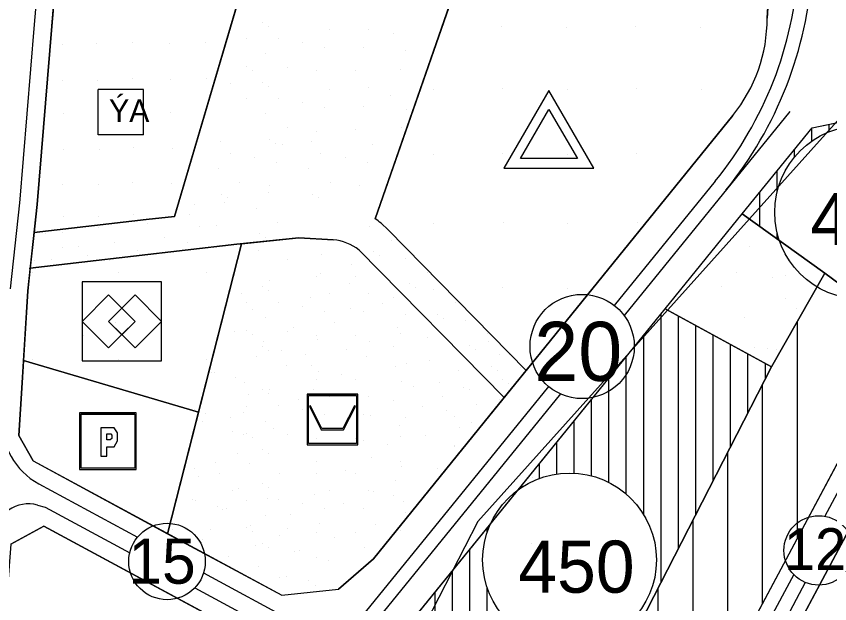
# Model space of a CAD drawing. Extents: x 419109 to 421295, y 4452223 to 4457798.
# Drawn here: x 420217.2 to 420451.2, y 4453095.6 to 4453264.7 of the extents above; entities that cross this region are included whole.
import ezdxf

# ---------------------------------------------------------------- set-up
doc = ezdxf.new("R2010")
doc.units = 0
for name, color, linetype in [('ADA', 7, 'Continuous'), ('ADAKENARI', 7, 'Continuous'), ('Default', 7, 'Continuous'), ('KALDIRIM', 7, 'Continuous'), ('KD_DAIRE', 7, 'Continuous'), ('KD_YGEN', 7, 'Continuous'), ('LJ_SEMBOL', 7, 'Continuous'), ('PL_AYA_PARK_DINLENME', 7, 'Continuous'), ('PL_EĞİTİM', 7, 'Continuous'), ('PL_GENEL_OTOPARK', 7, 'Continuous'), ('PL_KON_MEV_350', 7, 'Continuous'), ('PL_KON_MEV_450', 7, 'Continuous'), ('PL_MEZARLIK_ALANI', 7, 'Continuous'), ('PL_SAY_DINI_TESIS', 7, 'Continuous'), ('PL_SOSYAL_TESİS', 7, 'Continuous'), ('PL_TİCK', 7, 'Continuous'), ('SM_DAIRE', 7, 'Continuous'), ('SM_SEMBOL', 7, 'Continuous'), ('SM_TAKS', 7, 'Continuous'), ('SN_KENTSEL_DONUSUM', 7, 'Continuous'), ('TR_DINITESIS', 7, 'Continuous'), ('TR_EĞİTİM', 7, 'Continuous'), ('TR_ORTAYOGUNKONUT', 7, 'Continuous'), ('TR_PARKALANI', 7, 'Continuous'), ('TR_SOSYAL_TESİS', 7, 'Continuous'), ('TR_TİCK', 7, 'Continuous'), ('TR_YUKSEKYOGUNKONUT', 7, 'Continuous')]:
    doc.layers.add(name, color=color, linetype=linetype)

# ---------------------------------------------------------------- blocks, each defined once
blk = doc.blocks.new('POINT_DISPLAY')
at = {"layer": 'Default'}
blk.add_line((0, 0), (0, 0), dxfattribs=at)

msp = doc.modelspace()

# ---------------------------------------------------------------- linework, layer by layer
at = {"layer": 'ADA'}
for p, q in [((420320.42, 4453206.38), (420343.79, 4453273.66)), ((420262.7, 4453207.09), (420282.06, 4453272.7)), ((420426.02, 4453207.78), (420449.71, 4453190.78)), ((420222.3, 4453202.42), (420254.59, 4453206.15)), ((420254.59, 4453206.15), (420262.7, 4453207.09)), ((420324.11, 4453203.17), (420322.12, 4453205.11)), ((420324.11, 4453203.17), (420363.83, 4453162.74)), ((420298.48, 4453200.93), (420280.64, 4453199.1)), ((420308.34, 4453200.31), (420298.48, 4453200.93)), ((420220.92, 4453192.19), (420280.64, 4453199.1)), ((420281.92, 4453199.23), (420260.72, 4453115.77)), ((420315.78, 4453197.38), (420357.5, 4453154.92)), ((420449.71, 4453190.78), (420434.4, 4453163.75)), ((420449.71, 4453190.78), (420473.24, 4453173.42)), ((420434.4, 4453163.75), (420403.82, 4453180.44)), ((420269.61, 4453150.77), (420219.25, 4453165.61)), ((420380.65, 4453058.73), (420434.4, 4453163.75))]:
    msp.add_line(p, q, dxfattribs=at)
for radius, end in [(23.01, 55.9188), (13.01, 86.4247)]:
    msp.add_arc((420307.52, 4453187.32), radius, 50.6215, end, dxfattribs=at)
at = {"layer": 'ADAKENARI'}
for p, q in [((420227.42, 4453261.86), (420229.07, 4453281.84)), ((420434.16, 4453279.13), (420433.15, 4453264.18)), ((420223.16, 4453210.47), (420227.42, 4453261.86)), ((420423.26, 4453236.14), (420367.93, 4453167.8)), ((420446.14, 4453232.57), (420461.35, 4453235.77)), ((420426.02, 4453207.78), (420446.14, 4453232.57)), ((420220.51, 4453185.68), (420223.16, 4453210.47)), ((420403.82, 4453180.44), (420426.02, 4453207.78)), ((420419.19, 4453046.47), (420502.78, 4453203.35)), ((420218.85, 4453159.15), (420220.51, 4453185.68)), ((420327.37, 4453086.29), (420403.82, 4453180.44)), ((420473.24, 4453173.42), (420408.6, 4453052.12)), ((420367.93, 4453167.8), (420353.4, 4453149.86)), ((420217.91, 4453144.06), (420218.85, 4453159.15)), ((420353.4, 4453149.86), (420319.96, 4453108.56)), ((420222, 4453136.7), (420217.91, 4453144.06)), ((420222, 4453136.7), (420293.54, 4453098.05)), ((420215.59, 4453112.73), (420225.15, 4453117.94)), ((420225.15, 4453117.94), (420279.7, 4453088.47)), ((420319.96, 4453108.56), (420309.89, 4453099.84)), ((420293.54, 4453098.05), (420309.89, 4453099.84))]:
    msp.add_line(p, q, dxfattribs=at)
msp.add_arc((420389.37, 4453263.86), 43.79, 320.7222, 0.4121, dxfattribs=at)
at = {"layer": 'KALDIRIM'}
for p, q in [((420222.43, 4453262.28), (420224.09, 4453282.26)), ((420218.17, 4453210.88), (420222.43, 4453262.28)), ((420439.64, 4453237.25), (420392, 4453178.57)), ((420418.2, 4453217.19), (420389.19, 4453181.46)), ((420215.54, 4453186.21), (420218.19, 4453211)), ((420493.73, 4453203.36), (420449.73, 4453120.8)), ((420370.28, 4453158.17), (420314.96, 4453090.04)), ((420373.68, 4453156.01), (420318.93, 4453088.58)), ((420223.66, 4453130.12), (420252.07, 4453114.77)), ((420223.32, 4453124.02), (420225.5, 4453123.44)), ((420225.5, 4453123.44), (420249.84, 4453110.29)), ((420271.06, 4453104.51), (420302.45, 4453087.55)), ((420440.79, 4453104.02), (420412.13, 4453050.23)), ((420268.53, 4453100.19), (420298.74, 4453083.87)), ((420444.11, 4453101.74), (420415.66, 4453048.35))]:
    msp.add_line(p, q, dxfattribs=at)
for centre, radius, start, end in [((420334.36, 4453285.27), 108, 320.9247, 356.4375), ((420334.36, 4453285.27), 112, 320.9247, 356.4375), ((420233.17, 4453147.71), 20, 176.4249, 241.6186), ((420220.73, 4453114.36), 10, 74.9936, 175.6158)]:
    msp.add_arc(centre, radius, start, end, dxfattribs=at)
at = {"layer": 'KD_DAIRE'}
for centre, radius in [((420379.95, 4453169.64), 15), ((420260.55, 4453107.77), 11), ((420447.99, 4453110.95), 10)]:
    msp.add_circle(centre, radius, dxfattribs=at)
at = {"layer": 'LJ_SEMBOL'}
for p, q in [((420236.1, 4453188.25), (420236.1, 4453165.47)), ((420258.98, 4453188.25), (420236.1, 4453188.25)), ((420258.98, 4453165.47), (420258.98, 4453188.25)), ((420243.73, 4453184.48), (420236.1, 4453176.86)), ((420251.35, 4453176.86), (420243.73, 4453184.48)), ((420251.35, 4453184.48), (420243.73, 4453176.86)), ((420258.98, 4453176.86), (420251.35, 4453184.48)), ((420236.1, 4453176.86), (420243.73, 4453169.24)), ((420243.73, 4453169.24), (420251.35, 4453176.86)), ((420243.73, 4453176.86), (420251.35, 4453169.24)), ((420245.65, 4453176.42), (420245.65, 4453176.42)), ((420251.35, 4453169.24), (420258.98, 4453176.86)), ((420236.1, 4453165.47), (420258.98, 4453165.47))]:
    msp.add_line(p, q, dxfattribs=at)
for points in [[(420383.35, 4453221.01), (420370.41, 4453243.33), (420357.47, 4453221.01), (420383.35, 4453221.01)], [(420370.41, 4453237.84), (420378.58, 4453223.76), (420362.24, 4453223.76), (420370.41, 4453237.84)], [(420301.22, 4453155.54), (420315.07, 4453155.54), (420300.85, 4453155.91), (420300.85, 4453141.33), (420315.43, 4453141.33), (420315.43, 4453155.91), (420300.85, 4453155.91), (420315.07, 4453155.54), (420315.07, 4453141.69), (420301.22, 4453141.69), (420301.22, 4453155.54)], [(420301.51, 4453152.39), (420304.91, 4453145.7), (420311.34, 4453145.7), (420314.74, 4453152.39), (420314.48, 4453152.52), (420311.16, 4453146), (420305.09, 4453146), (420301.77, 4453152.52), (420301.51, 4453152.39)], [(420251.69, 4453150.53), (420235.4, 4453150.53), (420251.28, 4453150.12), (420251.28, 4453134.65), (420235.81, 4453134.65), (420235.81, 4453150.12), (420251.28, 4453150.12), (420235.4, 4453150.53), (420235.4, 4453134.24), (420251.69, 4453134.24), (420251.69, 4453150.53)], [(420246.3, 4453144.84), (420245.35, 4453146.19), (420244.64, 4453146.19), (420241.55, 4453146.19), (420241.55, 4453138.05), (420243.21, 4453138.05), (420243.21, 4453140.76), (420244.4, 4453140.76), (420245.35, 4453140.76), (420246.3, 4453142.46), (420246.3, 4453143.82), (420246.3, 4453144.84)], [(420243.21, 4453142.8), (420243.21, 4453144.5), (420243.69, 4453144.5), (420244.4, 4453144.5), (420244.64, 4453144.16), (420244.64, 4453143.48), (420244.64, 4453143.14), (420244.16, 4453142.8), (420243.69, 4453142.8), (420243.21, 4453142.8)]]:
    msp.add_lwpolyline(points, dxfattribs=at)
msp.add_lwpolyline([(420247.54, 4453180.67), (420243.73, 4453176.86), (420247.54, 4453173.05), (420251.35, 4453176.86)], close=True, dxfattribs=at)
at = {"layer": 'PL_AYA_PARK_DINLENME'}
for points in [[(420320.42, 4453206.38), (420343.79, 4453273.66), (420331.47, 4453273.48), (420289.16, 4453272.81), (420282.06, 4453272.7), (420262.7, 4453207.09), (420254.59, 4453206.15), (420222.3, 4453202.42)], [(420315.78, 4453197.38), (420357.5, 4453154.92), (420363.83, 4453162.74), (420324.11, 4453203.17), (420322.12, 4453205.11)], [(420222.3, 4453202.42), (420221.21, 4453192.22), (420280.64, 4453199.1), (420281.92, 4453199.23), (420298.48, 4453200.93), (420308.34, 4453200.31)]]:
    msp.add_lwpolyline(points, dxfattribs=at)
msp.add_lwpolyline([(420449.71, 4453190.78), (420434.4, 4453163.75), (420403.82, 4453180.44), (420426.02, 4453207.78)], close=True, dxfattribs=at)
for radius, end in [(23.01, 55.9188), (13.01, 86.4247)]:
    msp.add_arc((420307.52, 4453187.32), radius, 50.6215, end, dxfattribs=at)
at = {"layer": 'PL_EĞİTİM'}
for points in [[(420433.15, 4453264.18), (420433.49, 4453269.16), (420357.12, 4453273.86), (420343.79, 4453273.66), (420320.42, 4453206.38)], [(420363.83, 4453162.74), (420367.93, 4453167.8), (420423.26, 4453236.14)], [(420322.12, 4453205.11), (420324.11, 4453203.17), (420363.83, 4453162.74)]]:
    msp.add_lwpolyline(points, dxfattribs=at)
for centre, radius, start, end in [((420389.37, 4453263.86), 43.79, 320.7222, 0.4121), ((420307.52, 4453187.32), 23.01, 50.6215, 55.9188)]:
    msp.add_arc(centre, radius, start, end, dxfattribs=at)
at = {"layer": 'PL_GENEL_OTOPARK'}
msp.add_lwpolyline([(420219.25, 4453165.61), (420218.85, 4453159.15), (420217.91, 4453144.06), (420222, 4453136.7), (420260.72, 4453115.77), (420269.61, 4453150.77), (420219.25, 4453165.61)], dxfattribs=at)
at = {"layer": 'PL_KON_MEV_350'}
msp.add_lwpolyline([(420460.34, 4453068.74), (420431.07, 4453013.51), (420408.88, 4453016.37), (420409.93, 4453021.6), (420411.24, 4453026.75), (420412.83, 4453031.84), (420414.69, 4453036.82), (420416.81, 4453041.71), (420419.19, 4453046.47), (420502.78, 4453203.35)], dxfattribs=at)
msp.add_lwpolyline([(420345.71, 4452985.56), (420346.19, 4453017.19), (420363.18, 4453066.76), (420380.65, 4453058.73), (420434.4, 4453163.75), (420449.71, 4453190.78), (420473.24, 4453173.42), (420408.6, 4453052.12), (420405.94, 4453046.78), (420403.56, 4453041.31), (420401.48, 4453035.72), (420399.7, 4453030.03), (420398.22, 4453024.25), (420397.06, 4453018.41), (420396.2, 4453012.5), (420395.67, 4453006.57), (420393.31, 4452969.58), (420382.69, 4452960.21), (420311.22, 4452964.6), (420301.86, 4452975.19), (420302.65, 4452988.12)], close=True, dxfattribs=at)
at = {"layer": 'PL_KON_MEV_450'}
for points in [[(420449.71, 4453190.78), (420426.02, 4453207.78), (420446.14, 4453232.57), (420461.35, 4453235.77), (420487.9, 4453222.19), (420492.1, 4453208.81), (420473.24, 4453173.42)], [(420434.4, 4453163.75), (420380.65, 4453058.73), (420363.18, 4453066.76), (420346.19, 4453017.19), (420345.71, 4452985.56), (420302.65, 4452988.12), (420305.19, 4453029.4), (420305.77, 4453035.58), (420306.72, 4453041.71), (420308.05, 4453047.77), (420309.76, 4453053.73), (420311.83, 4453059.58), (420314.27, 4453065.29), (420317.05, 4453070.83), (420320.17, 4453076.19), (420323.61, 4453081.35), (420327.37, 4453086.29), (420403.82, 4453180.44)]]:
    msp.add_lwpolyline(points, close=True, dxfattribs=at)
at = {"layer": 'PL_MEZARLIK_ALANI'}
for points in [[(420308.34, 4453200.31), (420298.48, 4453200.93), (420281.92, 4453199.23), (420269.61, 4453150.77), (420260.72, 4453115.77)], [(420260.72, 4453115.77), (420293.54, 4453098.05), (420309.89, 4453099.84), (420319.96, 4453108.56), (420353.4, 4453149.86), (420357.5, 4453154.92), (420315.78, 4453197.38)]]:
    msp.add_lwpolyline(points, dxfattribs=at)
msp.add_arc((420307.52, 4453187.32), 13.01, 50.6215, 86.4247, dxfattribs=at)
at = {"layer": 'PL_SAY_DINI_TESIS'}
msp.add_lwpolyline([(420228.24, 4453271.85), (420227.42, 4453261.86), (420223.16, 4453210.47), (420222.3, 4453202.42), (420254.59, 4453206.15), (420262.7, 4453207.09), (420282.06, 4453272.7), (420271.83, 4453272.54), (420228.24, 4453271.85)], dxfattribs=at)
at = {"layer": 'PL_SOSYAL_TESİS'}
msp.add_lwpolyline([(420221.21, 4453192.22), (420220.51, 4453185.68), (420219.25, 4453165.61), (420269.61, 4453150.77), (420281.92, 4453199.23), (420280.64, 4453199.1), (420221.21, 4453192.22)], dxfattribs=at)
at = {"layer": 'PL_TİCK'}
msp.add_lwpolyline([(420276.06, 4452881.68), (420276.59, 4452890.16), (420280.84, 4452959.33), (420282.07, 4452979.3), (420284.65, 4453021.25), (420285.88, 4453041.22), (420287.88, 4453073.74), (420279.7, 4453088.47), (420225.15, 4453117.94), (420215.59, 4453112.73), (420199.11, 4452897.8), (420198.46, 4452889.32), (420230.3, 4452886.18), (420276.06, 4452881.68)], dxfattribs=at)
at = {"layer": 'SM_DAIRE'}
for centre in [(420460.35, 4453208.26), (420376.32, 4453108.22)]:
    msp.add_circle(centre, 25, dxfattribs=at)
at = {"layer": 'SM_SEMBOL'}
for points in [[(420240.75, 4453230.59), (420240.75, 4453243.59)], [(420253.75, 4453243.59), (420240.75, 4453243.59)], [(420253.75, 4453230.59), (420253.75, 4453243.59)], [(420253.75, 4453230.59), (420240.75, 4453230.59)]]:
    msp.add_lwpolyline(points, dxfattribs=at)
at = {"layer": 'SN_KENTSEL_DONUSUM'}
for p, q in [((420462.44, 4453244.71), (420349.95, 4453119.31)), ((420349.95, 4453119.31), (420314.91, 4453051.08))]:
    msp.add_line(p, q, dxfattribs=at)
at = {"layer": 'TR_ORTAYOGUNKONUT'}
for p, q in [((420441.86, 4453114.53), (420441.86, 4453176.91)), ((420431.86, 4453095.76), (420431.86, 4453158.78)), ((420421.86, 4453076.99), (420421.86, 4453139.25)), ((420411.86, 4453058.23), (420411.86, 4453119.71)), ((420401.86, 4453036.74), (420401.86, 4453100.17))]:
    msp.add_line(p, q, dxfattribs=at)
at = {"layer": 'TR_SOSYAL_TESİS'}
for p, q in [((420221.77, 4453191), (420221.77, 4453191)), ((420246.64, 4453191), (420246.64, 4453191)), ((420271.98, 4453190.94), (420271.98, 4453190.94)), ((420236.45, 4453172.84), (420236.45, 4453172.84)), ((420221.77, 4453166), (420221.77, 4453166)), ((420246.64, 4453166), (420246.64, 4453166)), ((420271.98, 4453165.94), (420271.98, 4453165.94))]:
    msp.add_line(p, q, dxfattribs=at)
at = {"layer": 'TR_TİCK'}
msp.add_lwpolyline([(420276.06, 4452881.68), (420276.59, 4452890.16), (420280.84, 4452959.33), (420282.07, 4452979.3), (420284.65, 4453021.25), (420285.88, 4453041.22), (420287.88, 4453073.74), (420279.7, 4453088.47), (420225.15, 4453117.94), (420215.59, 4453112.73), (420199.11, 4452897.8), (420198.46, 4452889.32), (420230.3, 4452886.18), (420276.06, 4452881.68)], dxfattribs=at)
at = {"layer": 'TR_YUKSEKYOGUNKONUT'}
for p, q in [((420451.02, 4453231.45), (420451.02, 4453233.59)), ((420446.02, 4453228.74), (420446.02, 4453232.41)), ((420441.02, 4453224.11), (420441.02, 4453226.25)), ((420436.02, 4453213.99), (420436.02, 4453220.09)), ((420431.02, 4453204.19), (420431.02, 4453213.94)), ((420436.02, 4453200.6), (420436.02, 4453202.54)), ((420402.65, 4453101.72), (420402.65, 4453179)), ((420407.65, 4453111.49), (420407.65, 4453178.34)), ((420412.65, 4453121.26), (420412.65, 4453175.61)), ((420397.65, 4453121.25), (420397.65, 4453172.85)), ((420417.65, 4453131.03), (420417.65, 4453172.89)), ((420422.65, 4453140.8), (420422.65, 4453170.16)), ((420392.65, 4453127.14), (420392.65, 4453166.69)), ((420427.65, 4453150.57), (420427.65, 4453167.43)), ((420432.65, 4453160.34), (420432.65, 4453164.71)), ((420387.65, 4453130.5), (420387.65, 4453160.53)), ((420382.65, 4453132.4), (420382.65, 4453154.37)), ((420377.65, 4453133.18), (420377.65, 4453148.21)), ((420372.65, 4453132.95), (420372.65, 4453142.06)), ((420367.65, 4453131.67), (420367.65, 4453135.9)), ((420362.65, 4453129.16), (420362.65, 4453129.74)), ((420352.65, 4453116.29), (420352.65, 4453117.42)), ((420347.65, 4453022.47), (420347.65, 4453111.27)), ((420342.65, 4452985.74), (420342.65, 4453105.11)), ((420352.65, 4453036.05), (420352.65, 4453100.15)), ((420337.65, 4452986.04), (420337.65, 4453098.95))]:
    msp.add_line(p, q, dxfattribs=at)

# ---------------------------------------------------------------- block references
at = {"layer": 'TR_DINITESIS', "xscale": 0.1, "yscale": 0.10000000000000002}
for p in [(420240.26, 4453256.75), (420250.59, 4453257.04), (420261.23, 4453256.92), (420271.65, 4453257.11), (420230.49, 4453256.66), (420230.49, 4453246.33), (420240.63, 4453246.33), (420250.59, 4453246.8), (420261.61, 4453246.49), (420272.03, 4453246.69), (420230.82, 4453236.66), (420240.58, 4453236.75), (420250.91, 4453237.03), (420261.55, 4453236.91), (420230.87, 4453226.42), (420241.01, 4453226.42), (420250.97, 4453226.89), (420261.99, 4453226.58), (420230.6, 4453216.25), (420240.74, 4453216.25), (420250.69, 4453216.73), (420261.71, 4453216.41), (420230.71, 4453207.09), (420240.85, 4453207.09), (420250.8, 4453207.57)]:
    msp.add_blockref('POINT_DISPLAY', p, dxfattribs=at)
at = {"layer": 'TR_EĞİTİM', "xscale": 0.1, "yscale": 0.10000000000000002}
for p in [(420356.68, 4453261.71), (420375.48, 4453261.48), (420395.24, 4453261.71), (420414.04, 4453261.48), (420337.14, 4453243.59), (420356.9, 4453243.81), (420375.7, 4453243.59), (420395.46, 4453243.81), (420414.26, 4453243.59), (420337.14, 4453225), (420356.9, 4453225.23), (420375.7, 4453225), (420395.46, 4453225.23), (420414.26, 4453225), (420357.35, 4453205.32), (420395.91, 4453205.32), (420337.14, 4453205), (420375.7, 4453205), (420356.9, 4453186.52), (420375.7, 4453186.29), (420268.38, 4453151.49), (420365.7, 4453131.8), (420365.25, 4453113)]:
    msp.add_blockref('POINT_DISPLAY', p, dxfattribs=at)
at = {"layer": 'TR_PARKALANI', "xscale": 0.1, "yscale": 0.10000000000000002}
for p in [(420287.89, 4453262.96), (420289.64, 4453261.84), (420307.28, 4453260.98), (420318.57, 4453260.98), (420325.56, 4453259.66), (420283.29, 4453258.19), (420292.51, 4453258.38), (420299.42, 4453257.25), (420305.76, 4453255.69), (420317.05, 4453255.69), (420329.28, 4453254.78), (420289, 4453253.86), (420283.27, 4453250.24), (420295.14, 4453249.99), (420285.02, 4453249.12), (420303.56, 4453248.94), (420314.84, 4453248.94), (420327.76, 4453249.49), (420278.67, 4453245.47), (420287.89, 4453245.66), (420289.64, 4453244.54), (420307.28, 4453243.68), (420318.57, 4453244.06), (420283.29, 4453240.89), (420292.51, 4453241.08), (420324.8, 4453241.97), (420299.42, 4453239.95), (420305.76, 4453238.4), (420317.05, 4453238.77), (420289, 4453236.56), (420329.56, 4453237.85), (420295.14, 4453232.69), (420303.56, 4453231.64), (420314.84, 4453232.02), (420328.04, 4453232.56), (420276.01, 4453228.75), (420289.96, 4453229.3), (420301.96, 4453228.75), (420291.71, 4453228.18), (420293.66, 4453227.89), (420319.6, 4453227.89), (420278.88, 4453225.29), (420285.79, 4453224.16), (420304.83, 4453225.29), (420311.74, 4453224.16), (420292.14, 4453222.61), (420318.09, 4453222.61), (420275.37, 4453220.77), (420301.32, 4453220.77), (420281.51, 4453216.9), (420289.93, 4453215.85), (420307.46, 4453216.9), (420315.88, 4453215.85), (420276.33, 4453213.51), (420278.08, 4453212.39), (420289.79, 4453213.82), (420302.28, 4453213.51), (420304.03, 4453212.39), (420268.59, 4453210.58), (420277.09, 4453211.14), (420266.99, 4453207.69), (420286.28, 4453209.3), (420292.42, 4453205.43), (420427.06, 4453205.84), (420240.76, 4453203.81), (420255.05, 4453205.13), (420269.86, 4453204.23), (420274.89, 4453204.38), (420318.85, 4453204.12), (420225.58, 4453202.24), (420230.42, 4453202.5), (420259.81, 4453201), (420287.24, 4453202.04), (420288.99, 4453200.92), (420235.18, 4453198.37), (420245.52, 4453199.69), (420266.35, 4453199.71), (420324.99, 4453200.24), (420428.15, 4453198.51), (420230.34, 4453198.12), (420237.65, 4453195.96), (420251.94, 4453197.27), (420286.84, 4453197.35), (420305.05, 4453196.03), (420319.81, 4453196.85), (420222.48, 4453194.39), (420227.31, 4453194.64), (420244, 4453194.4), (420295.3, 4453194.56), (420321.56, 4453195.74), (420329.19, 4453194.9), (420228.82, 4453192.83), (420313.51, 4453193.23), (420303.56, 4453189.88), (420304.61, 4453190.51), (420314.84, 4453189.88), (420335.33, 4453191.03), (420424.46, 4453191.07), (420434.81, 4453189.53), (420438.36, 4453189.95), (420287.89, 4453186.97), (420289.93, 4453188.75), (420313.07, 4453187.72), (420330.15, 4453187.64), (420420.04, 4453186.92), (420281.88, 4453184.99), (420289.64, 4453185.85), (420307.28, 4453184.99), (420318.57, 4453184.99), (420331.9, 4453186.53), (420337.27, 4453186.07), (420283.29, 4453182.2), (420292.51, 4453182.39), (420301.74, 4453183.67), (420322.56, 4453181.98), (420325.56, 4453183.67), (420343.41, 4453182.19), (420438.36, 4453183.54), (420285.26, 4453180.43), (420299.42, 4453181.26), (420305.76, 4453179.71), (420313.43, 4453180.58), (420317.05, 4453179.71), (420441.47, 4453180.55), (420289, 4453177.87), (420329.28, 4453178.79), (420338.24, 4453178.8), (420339.98, 4453177.69), (420346.49, 4453177.23), (420426.7, 4453177.94), (420296.96, 4453175.03), (420308.8, 4453176.5), (420326.9, 4453175.06), (420279.89, 4453173.85), (420283.27, 4453174.25), (420285.02, 4453173.13), (420295.14, 4453174), (420303.56, 4453172.95), (420314.84, 4453172.95), (420327.76, 4453173.5), (420352.63, 4453173.35), (420288.35, 4453171.05), (420303.72, 4453171.53), (420318.75, 4453171.08), (420335.36, 4453172.27), (420352.88, 4453171.21), (420287.89, 4453169.67), (420289.64, 4453168.55), (420293.37, 4453168.63), (420312.18, 4453168.74), (420325.75, 4453169.76), (420347.45, 4453169.97), (420349.2, 4453168.85), (420429.47, 4453169.43), (420433.36, 4453168.96), (420435.75, 4453168.77), (420286.4, 4453166.9), (420300.37, 4453167.31), (420317.85, 4453166.68), (420335.94, 4453165.57), (420356.08, 4453167.45), (420359.02, 4453167.34), (420294.86, 4453164.1), (420302.18, 4453164.25), (420326.31, 4453163.88), (420329.47, 4453164.87), (420353.84, 4453163.95), (420362.22, 4453163.58), (420273.25, 4453162.05), (420274.26, 4453162.04), (420304.09, 4453162.43), (420310.64, 4453161.45), (420344.41, 4453162.78), (420355.59, 4453162.83), (420280.25, 4453160.73), (420282.72, 4453159.25), (420303.56, 4453160.17), (420314.84, 4453160.17), (420327.95, 4453159.59), (420338.87, 4453159.23), (420357.04, 4453160.19), (420358.79, 4453159.07), (420287.89, 4453157.26), (420289.64, 4453156.14), (420290.04, 4453157.19), (420302.57, 4453157.14), (420331.31, 4453158.07), (420345.87, 4453157.91), (420347.64, 4453157.19), (420283.97, 4453155.85), (420298.5, 4453154.39), (420307.28, 4453155.28), (420318.57, 4453155.28), (420325.56, 4453153.96), (420339.77, 4453155.27), (420356.1, 4453154.39), (420283.29, 4453152.49), (420292.51, 4453152.68), (420299.42, 4453151.55), (420333.98, 4453152.46), (420349.59, 4453153.03), (420271.74, 4453150.4), (420282.45, 4453150.56), (420305.76, 4453150), (420317.05, 4453150), (420318.95, 4453149.68), (420340.98, 4453151.14), (420343.23, 4453149.46), (420270.84, 4453147.92), (420278.74, 4453149.07), (420289, 4453148.16), (420327.41, 4453146.89), (420329.28, 4453149.08), (420348.07, 4453147.74), (420279.3, 4453145.12), (420283.27, 4453144.54), (420291.14, 4453146.15), (420344.7, 4453146.26), (420282.46, 4453144.19), (420285.02, 4453143.43), (420295.14, 4453144.29), (420303.56, 4453143.24), (420314.84, 4453143.24), (420317.06, 4453142.69), (420327.76, 4453143.79), (420334.84, 4453143.94), (420287.89, 4453139.96), (420324.06, 4453141.36), (420343.18, 4453140.97), (420343.3, 4453141.15), (420280.94, 4453138.9), (420289.64, 4453138.85), (420319.39, 4453137.77), (420274.37, 4453136.22), (420284.3, 4453136), (420303.5, 4453136.66), (420327.78, 4453136.48), (420268.55, 4453134.41), (420275.54, 4453133.09), (420292.76, 4453133.2), (420303.56, 4453133.09), (420311.96, 4453133.87), (420314.84, 4453133.09), (420327.85, 4453134.97), (420338.45, 4453134.53), (420269.59, 4453132.1), (420326.26, 4453131.19), (420279.27, 4453128.21), (420280.99, 4453128.72), (420287.89, 4453130.18), (420289.64, 4453129.07), (420307.28, 4453128.21), (420318.57, 4453128.21), (420289.45, 4453125.92), (420302.84, 4453127.17), (420320.06, 4453127.83), (420325.56, 4453126.88), (420267.97, 4453125.63), (420268.77, 4453125.23), (420275.11, 4453123.67), (420283.29, 4453125.42), (420292.51, 4453125.6), (420299.42, 4453124.48), (420311.3, 4453124.38), (420328.52, 4453125.04), (420276.43, 4453122.83), (420277.75, 4453122.92), (420289, 4453121.09), (420296, 4453121.43), (420305.76, 4453122.92), (420317.05, 4453122.92), (420329.28, 4453122), (420262.23, 4453117.02), (420264.49, 4453117.97), (420272.91, 4453116.92), (420283.27, 4453117.46), (420284.52, 4453118.12), (420285.02, 4453116.35), (420295.14, 4453117.21), (420304.46, 4453118.64), (420320.57, 4453118.42), (420327.76, 4453116.72), (420270.69, 4453114.22), (420292.98, 4453115.33), (420303.56, 4453116.17), (420308.8, 4453114.59), (420314.84, 4453116.17), (420285.92, 4453112.46), (420287.89, 4453112.88), (420289.64, 4453111.77), (420317.26, 4453111.8), (420297.16, 4453110.56), (420298.65, 4453110.84), (420278.34, 4453109.08), (420303.51, 4453109.01), (420307.11, 4453108.05), (420286.8, 4453106.28), (420292.88, 4453103.3), (420294.9, 4453103.56), (420301.31, 4453102.25), (420303.36, 4453100.76)]:
    msp.add_blockref('POINT_DISPLAY', p, dxfattribs=at)

# ---------------------------------------------------------------- texts
at = {"layer": 'KD_YGEN'}
for s, height, p in [('20', 17, (420366.19, 4453159.74)), ('12', 12, (420438.02, 4453105.34)), ('15', 13, (420249.45, 4453101.37))]:
    msp.add_text(s, height=height, dxfattribs=at).set_placement(p)
at = {"layer": 'SM_SEMBOL'}
msp.add_text('ÝA', height=6.5, dxfattribs=at).set_placement((420243.87, 4453234.23))
at = {"layer": 'SM_TAKS'}
for p in [(420445.61, 4453198.82), (420361.57, 4453098.78)]:
    msp.add_text('450', height=15, dxfattribs=at).set_placement(p)

doc.saveas('drawing.dxf')
